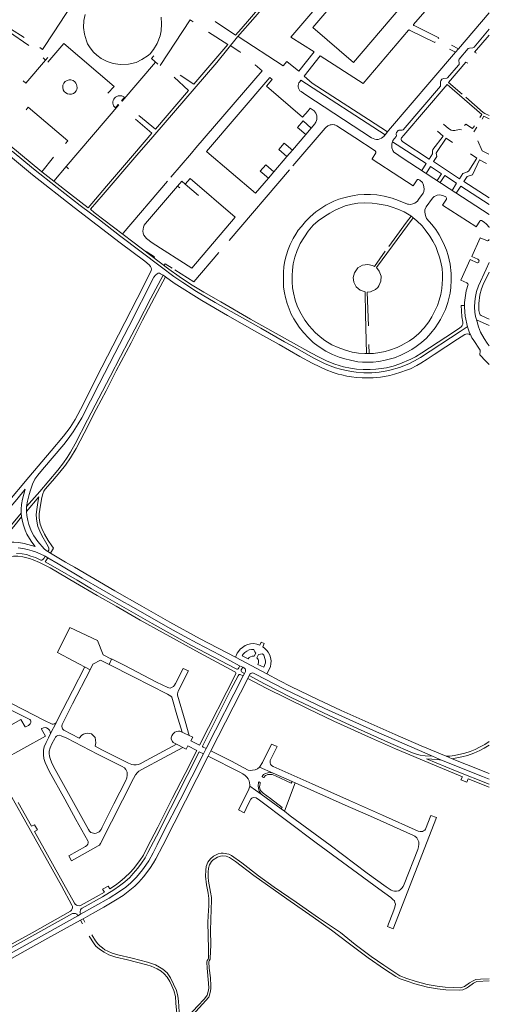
# Model space of a CAD drawing. Extents: x 145000 to 155000, y 457500 to 470000.
# Tile 490 of 548: x 154736 to 155000, y 465776 to 466330. Entities that reach past the tile are written whole.
import ezdxf

# ---------------------------------------------------------------- set-up
doc = ezdxf.new("R2010")
doc.units = 0
doc.header["$LTSCALE"] = 0.2
doc.header["$MEASUREMENT"] = 0
doc.layers.add('kant verharding', color=252, linetype='Continuous', lineweight=0)

msp = doc.modelspace()

# ---------------------------------------------------------------- linework, layer by layer
at = {"layer": 'kant verharding', "lineweight": 0}
for p, q in [((155000, 466377.29), (154957.45, 466327.4)), ((154755.41, 466323.28), (154767.92, 466342.45)), ((154815.07, 466304.27), (154831.86, 466329.85)), ((154831.86, 466329.85), (154833.45, 466328.81)), ((154748.86, 466313.26), (154755.41, 466323.28)), ((154954.68, 466324.15), (154954.56, 466324.04)), ((154954.83, 466324.21), (154954.68, 466324.15)), ((154954.97, 466324.23), (154954.83, 466324.21)), ((154955.11, 466324.21), (154954.97, 466324.23)), ((154957.41, 466327.18), (154957.46, 466326.98)), ((154957.46, 466326.98), (154957.55, 466326.83)), ((154957.55, 466326.83), (154957.69, 466326.73)), ((154748.86, 466313.26), (154747.27, 466314.29)), ((154977.64, 466313.49), (154981.09, 466311.78)), ((154982.7, 466313.66), (154978.72, 466315.64)), ((154750.53, 466307.32), (154739.45, 466294.33)), ((154749.28, 466308.59), (154750.53, 466307.32)), ((154750.53, 466307.32), (154751.82, 466308.66)), ((154793.57, 466284.19), (154812.39, 466306.19)), ((154739.45, 466294.33), (154738.02, 466295.54)), ((154894.09, 466295.94), (154893.41, 466295.12)), ((154941.4, 466265.24), (154894.09, 466295.94)), ((154972.64, 466292.71), (154972.59, 466295.34)), ((154789.13, 466292.48), (154785.63, 466288.63)), ((154793.25, 466284.46), (154794.88, 466286.36)), ((154793.57, 466284.19), (154793.25, 466284.46)), ((154740.86, 466280.81), (154739.63, 466279.36)), ((154740.86, 466280.81), (154763.04, 466261.88)), ((154762.07, 466247.36), (154791.75, 466282.06)), ((154789.8, 466280.43), (154791.43, 466282.33)), ((154791.75, 466282.06), (154791.43, 466282.33)), ((154895.38, 466273.03), (154892.28, 466269.43)), ((154899.89, 466269), (154895.38, 466273.03)), ((154889.56, 466247.72), (154907.76, 466268.97)), ((154892.28, 466269.43), (154896.88, 466265.48)), ((154899.89, 466269), (154896.88, 466265.48)), ((154901.9, 466271.39), (154899.89, 466269)), ((154914.37, 466270.39), (154924.34, 466263.82)), ((154974.14, 466264.45), (154970.82, 466267.26)), ((154974.24, 466271.26), (154977.01, 466268.9)), ((154986.89, 466271.34), (154986.1, 466270.43)), ((154991.37, 466266.99), (154992.94, 466269.49)), ((154763.04, 466261.88), (154761.81, 466260.43)), ((154896.88, 466265.48), (154889.36, 466256.67)), ((154924.34, 466263.82), (154935.8, 466256.28)), ((154975.71, 466263.35), (154979.38, 466261.01)), ((154884.77, 466260.59), (154881.68, 466257.02)), ((154881.68, 466257.02), (154886.23, 466253)), ((154889.36, 466256.67), (154884.77, 466260.59)), ((154889.36, 466256.67), (154886.23, 466253)), ((154886.23, 466253), (154878.97, 466244.5)), ((154989.35, 466254.57), (154993.06, 466252.17)), ((154998.4, 466249.16), (154994.46, 466251.22)), ((154762.07, 466247.36), (154763.53, 466246.2)), ((154853.84, 466205.84), (154887.66, 466245.5)), ((154874.34, 466248.42), (154871.28, 466244.84)), ((154871.28, 466244.84), (154875.87, 466240.88)), ((154878.97, 466244.5), (154874.34, 466248.42)), ((154748.48, 466244.43), (154755.3, 466239.15)), ((154878.97, 466244.5), (154875.87, 466240.88)), ((154824.79, 466236.43), (154826.06, 466235.39)), ((154836.53, 466231.13), (154829.07, 466237.51)), ((154943.45, 466202.41), (154946.52, 466206.62)), ((154817.98, 466185.29), (154816.67, 466186.31)), ((154937.26, 466179.4), (154937.97, 466180.23)), ((154849.06, 466171.22), (154839.46, 466176.73)), ((155000, 466158.03), (154992.81, 466161.18)), ((154932.37, 466147.22), (154932.46, 466142.14)), ((154736.86, 466052.41), (154737.12, 466050.31)), ((154739.9, 466056.11), (154739.81, 466053.33)), ((154751.88, 466030.75), (154753.31, 466029.93)), ((154750.38, 466028.25), (154751.77, 466027.33)), ((154874.91, 465961.95), (154857.26, 465971.31)), ((154765.8, 465945.11), (154775.65, 465964.33)), ((154861.37, 465965.74), (154859.64, 465966.5)), ((154861.68, 465960.8), (154862.38, 465962.23)), ((154864.98, 465960.99), (154864.18, 465959.42)), ((154839.4, 465916.97), (154840.86, 465919.97)), ((154841.93, 465915.62), (154843.54, 465918.73)), ((154968.02, 465915.65), (154973.11, 465913.53)), ((154975.79, 465915.6), (154979.04, 465914.27)), ((154878.51, 465906.2), (154889.18, 465901.5)), ((154882.95, 465885.97), (154871.8, 465894.25)), ((154768.77, 465825.9), (154770.3, 465826.78)), ((154770.18, 465823.39), (154771.63, 465824.24))]:
    msp.add_line(p, q, dxfattribs=at)
at = {"layer": 'kant verharding', "lineweight": 0, "flags": 128}
for points in [[(154941.99, 466418.04), (154929.62, 466403.39), (154903.58, 466373.13), (154868.33, 466331.69), (154858.52, 466320.32), (154846.78, 466306), (154810.8, 466264.21), (154801.96, 466253.86)], [(154858.83, 466320.58), (154884.15, 466304.02), (154886.28, 466306.53), (154892.9, 466301.05), (154901.49, 466311.85), (154888.42, 466320.21), (154932.1, 466371.45), (154954.61, 466352.3)], [(154955.21, 466343), (154932.25, 466362.59), (154900.72, 466325.66), (154923.64, 466306.01), (154955.21, 466343)], [(154845.93, 466329.04), (154857.38, 466321.34), (154860.58, 466324.85), (154876.89, 466343.97), (154861.91, 466353.34)], [(155000, 466333.95), (154982.7, 466313.66), (154981.09, 466311.78), (154967.67, 466296.12), (154943.42, 466267.61)], [(154815.54, 466331.37), (154815.82, 466327.68), (154815.54, 466323.84), (154815.03, 466320.85), (154813.25, 466316.6), (154811.19, 466313.26), (154809.93, 466311.52), (154809.54, 466311.08), (154808.23, 466309.92), (154804.73, 466307.62), (154801.52, 466306.02), (154797.23, 466305), (154792.42, 466304.9), (154788.59, 466305.47), (154785.22, 466306.58), (154781.92, 466308.22), (154779.45, 466310.07), (154777.58, 466311.84), (154775.67, 466314.24), (154774.22, 466316.39), (154773.6, 466318.05), (154772.46, 466321.97), (154771.9, 466325.59), (154772.09, 466329.64), (154772.79, 466332.92)], [(154738.56, 466319.99), (154730.92, 466324.89), (154729.79, 466323.43), (154741.25, 466315.44)], [(154826.21, 466298.82), (154833.99, 466293.72), (154853.04, 466316.04), (154842.15, 466323.09)], [(154954.56, 466324.04), (154929.13, 466294.2), (154904.97, 466309.61), (154895.98, 466298.33), (154900.5, 466294.4), (154932.01, 466273.95), (154942.84, 466266.92)], [(154969.65, 466317.52), (154969.33, 466317.12), (154955.11, 466324.21)], [(154957.69, 466326.73), (154971.62, 466319.78), (154971.27, 466319.35)], [(155000, 466324.6), (154991.51, 466314.59), (154991.19, 466314.32), (154990.77, 466314.17), (154988.8, 466314.04), (154988.2, 466313.82), (154983.03, 466307.88), (154982.9, 466307.53), (154983.08, 466305.1), (154983.01, 466304.81), (154982.76, 466304.44), (154976.58, 466297.22)], [(154751.76, 466306.11), (154760.85, 466316.59), (154789.13, 466292.48)], [(155000, 466321.25), (154991.69, 466311.66), (154992.77, 466311.23)], [(154854.33, 466315.45), (154859.84, 466311.9), (154860.06, 466311.72), (154859.99, 466311.64)], [(154811.5, 466309.74), (154810.17, 466308.21), (154813.62, 466305.06)], [(154984.67, 466288.19), (154976.98, 466294.65), (154986.85, 466306.2), (154988.01, 466305.61)], [(154821.05, 466241.37), (154832.6, 466254.89), (154835.12, 466257.84), (154872.27, 466301.31), (154868.46, 466304.6), (154868.36, 466304.49)], [(154764.82, 466296.17), (154763.92, 466296.13), (154762.8, 466295.83), (154761.68, 466295.21), (154760.76, 466294.23), (154760.35, 466293.1), (154760.2, 466291.92), (154760.42, 466290.65), (154761.02, 466289.69), (154761.91, 466288.81), (154762.9, 466288.26), (154764.1, 466288.05), (154765.23, 466288.13), (154766.23, 466288.49), (154767.03, 466289.11), (154767.78, 466289.92), (154768.15, 466290.72), (154768.26, 466291.71), (154768.18, 466292.72), (154767.92, 466293.55), (154767.55, 466294.39), (154767.01, 466295), (154766.06, 466295.74), (154764.82, 466296.17)], [(154803.09, 466276.19), (154812.39, 466268.36), (154830.96, 466290.22), (154822.79, 466297.69)], [(154875.87, 466240.88), (154868.57, 466232.36), (154841.15, 466255.72), (154841.05, 466255.8), (154876.68, 466297.54), (154878.01, 466296.41), (154877.76, 466296.11), (154874.73, 466292.59), (154895.06, 466275.2), (154898.1, 466278.74), (154899.37, 466280.22), (154901.09, 466279.04)], [(154976.58, 466297.22), (154976.09, 466297.09), (154974.21, 466296.93), (154973.83, 466296.84), (154973.41, 466296.61), (154972.68, 466295.7), (154972.59, 466295.34)], [(154894.17, 466289.57), (154896.88, 466287.74), (154933.82, 466263.58)], [(154972.64, 466292.71), (154951.66, 466267.99), (154951.11, 466267.83), (154949.17, 466267.83), (154948.76, 466267.63), (154947.86, 466266.54), (154947.6, 466265.84), (154947.61, 466265.47), (154947.78, 466264.92), (154947.79, 466264.67), (154947.67, 466264.36), (154945.83, 466262.08), (154945.51, 466261.34)], [(154994.65, 466274.93), (154995.87, 466276.67), (154976.26, 466293.59), (154951.89, 466265.09), (154950.61, 466263.54), (154950.45, 466263.07), (154950.49, 466262.55), (154950.7, 466262.04), (154950.95, 466261.63), (154951.33, 466261.31), (154966.18, 466251.61), (154968.13, 466254.48), (154968.01, 466256.14), (154968.28, 466257.02), (154974.14, 466264.45)], [(155000, 466276.03), (154997.53, 466277.21), (154996.62, 466277.81), (154986.75, 466286.4)], [(154800.61, 466254.72), (154810.27, 466266.11), (154801.1, 466273.98)], [(154995.95, 466274.03), (154997, 466275.76), (155000, 466274.32)], [(154717.8, 466269.82), (154748.48, 466244.43), (154755.12, 466252.59)], [(154940.85, 466264.59), (154941.4, 466265.24), (154942.84, 466266.92), (154943.42, 466267.61)], [(154977.01, 466268.9), (154978.57, 466267.96), (154979.56, 466267.72), (154980.69, 466267.64), (154983.14, 466268.19), (154984.43, 466267.99)], [(154991.62, 466270.39), (154990.52, 466268.76), (154986.89, 466271.34)], [(155000, 466220.47), (154977.39, 466235.08), (154951.09, 466252.25), (154947.21, 466254.84), (154946.43, 466255.51), (154945.78, 466256.48), (154945.3, 466257.86), (154945.22, 466259.18), (154945.29, 466260.27), (154945.51, 466261.34)], [(154945.51, 466261.34), (154964.53, 466249.06), (154962.05, 466245.11)], [(154993.06, 466252.17), (154988.58, 466245.08), (154987.81, 466244.51), (154985.09, 466243.4), (154983.29, 466240.55), (154968.57, 466250.21), (154970.42, 466253.04), (154970.22, 466254.93), (154970.66, 466255.96), (154975.71, 466263.35)], [(154993.62, 466261.92), (154996.08, 466256.21), (154999.83, 466254.36)], [(154731.8, 466256.03), (154743.81, 466246.11), (154757.07, 466235.54), (154770.01, 466225.56), (154780.86, 466217.4), (154792.2, 466208.65), (154815.65, 466190.77), (154822.62, 466185.63), (154827.66, 466182.2), (154835.46, 466177.16), (154845.83, 466170.98), (154871.54, 466156.52), (154884.97, 466148.86), (154890.85, 466145.59), (154901.03, 466139.8), (154907.43, 466136.6), (154910.49, 466135.25), (154913.59, 466134.16), (154916.33, 466133.38), (154918.85, 466132.77), (154922.47, 466132.07), (154925.14, 466131.73), (154929.43, 466131.38), (154933.91, 466131.41), (154938.17, 466131.8), (154941.53, 466132.29), (154944.03, 466132.79), (154949.54, 466134.36)], [(154949.63, 466241.47), (154934.17, 466251.61), (154934.07, 466251.76), (154936.25, 466255.04), (154936.28, 466255.31), (154936.17, 466255.66), (154935.8, 466256.28)], [(154713.98, 466040.51), (154728.63, 466057.71), (154741.21, 466072.62), (154753.81, 466087.38), (154760.69, 466095.63), (154764.33, 466100.67), (154767.15, 466105.13), (154770.17, 466110.71), (154782.26, 466134.57), (154791.64, 466152.67), (154805.64, 466180.2), (154809.99, 466188.88), (154810.19, 466189.66), (154810.02, 466190.35), (154809.57, 466191.21), (154808.85, 466192.14), (154806.33, 466194.1), (154792.45, 466204.55), (154766.72, 466224.32), (154743.31, 466242.74), (154730.8, 466253.04)], [(154800.61, 466254.72), (154784.84, 466236.35), (154774.56, 466224.27), (154764.65, 466231.84), (154755.3, 466239.15), (154762.07, 466247.36)], [(154777.93, 466221.54), (154775.89, 466223.37), (154782.93, 466231.68), (154801.96, 466253.86)], [(154994.46, 466251.22), (154990.47, 466242.68), (154987.48, 466241.87), (154985.64, 466238.95), (155000, 466229.82)], [(154970.63, 466239.51), (154973.18, 466243.38), (154966.89, 466247.49), (154964.44, 466243.56)], [(154793.96, 466209.6), (154794.24, 466209.93), (154819.16, 466239.15)], [(154807.31, 466206.99), (154810.46, 466204.56), (154832.72, 466190.3), (154857.18, 466219.02), (154831.77, 466240.7), (154829.07, 466237.51)], [(154829.07, 466237.51), (154827.12, 466239.18), (154824.79, 466236.43)], [(154962.38, 466238.35), (154961.04, 466239.73), (154960.3, 466240.13), (154959.93, 466240.14), (154959.72, 466240.08), (154959.46, 466239.9), (154957.3, 466236.5), (154957.16, 466236.55), (154949.63, 466241.47)], [(154972.36, 466238.38), (154975.06, 466242.32), (154981.66, 466238), (154979.07, 466233.99)], [(154824.79, 466236.43), (154824.69, 466236.31), (154806.74, 466215.35)], [(154894.4, 466213.67), (154896.64, 466216.41), (154899.22, 466219.07), (154902.54, 466221.86), (154905.27, 466223.85), (154908.08, 466225.64), (154912.7, 466227.92), (154915.44, 466229.04), (154918.15, 466229.84), (154921.22, 466230.58), (154923.99, 466231.14), (154926.18, 466231.42), (154929.68, 466231.72), (154933.15, 466231.75), (154936.86, 466231.46), (154940.98, 466230.73), (154945.39, 466229.66), (154949.03, 466228.31), (154953.94, 466226.25), (154954.5, 466226.17), (154955.66, 466226.11), (154957.1, 466226.4), (154958.11, 466226.81), (154959.56, 466227.84), (154960.29, 466228.78), (154962.81, 466232.35), (154963.17, 466233.35), (154963.39, 466234.65), (154963.29, 466236.04), (154963.01, 466236.97), (154962.38, 466238.35)], [(154981.38, 466232.5), (154983.97, 466236.45), (155000, 466225.97)], [(154992.43, 466213.59), (154973.77, 466225.74), (154975.93, 466229.03), (154975.98, 466229.66), (154975.82, 466229.95), (154975.48, 466230.35), (154974.32, 466230.96), (154973.64, 466231.19), (154972.21, 466231.4), (154970.77, 466231.26), (154969.9, 466230.96), (154968.98, 466230.47), (154968.08, 466229.63), (154964.59, 466224.74), (154963.82, 466223.01), (154963.71, 466221.65), (154964.06, 466219.88), (154964.73, 466218.24), (154967.77, 466214.75), (154969.9, 466211.91), (154971.88, 466208.92), (154974.3, 466204.3), (154975.93, 466200.41), (154976.95, 466197.28), (154978.09, 466192.53), (154978.61, 466187.23), (154978.65, 466183.56)], [(154922.83, 466226.16), (154919.05, 466225.27), (154916.36, 466224.21), (154913.43, 466222.94), (154910.33, 466221.21), (154907.34, 466219.24), (154903.75, 466216.78), (154901.05, 466214.42), (154898.12, 466211.09), (154893.77, 466204.06), (154892.07, 466200.24), (154890.76, 466196.45), (154889.77, 466192.58), (154889.35, 466189.15), (154889.14, 466186.11), (154889.11, 466182.56), (154889.44, 466179.14), (154889.86, 466176.32), (154890.88, 466172.24), (154891.99, 466168.96), (154893.46, 466165.77), (154896.3, 466161.04), (154898.79, 466157.74), (154902.16, 466154.11), (154905.02, 466151.55), (154907.48, 466149.61), (154911.5, 466147.15), (154915.02, 466145.53), (154918.6, 466144.28), (154922.96, 466142.92), (154926.49, 466142.36)], [(154955.9, 466219.67), (154952.11, 466222), (154948.57, 466223.48), (154945.37, 466224.63), (154942.6, 466225.41), (154937.05, 466226.48), (154934.25, 466226.88), (154929.89, 466227.06), (154926.1, 466226.83), (154922.83, 466226.16)], [(154839.46, 466176.73), (154832.1, 466181.26), (154825.61, 466185.52), (154819.91, 466189.74), (154799.69, 466204.97), (154777.93, 466221.54)], [(154932.46, 466142.14), (154934.88, 466142.28), (154938.38, 466142.78), (154941.41, 466143.35), (154943.98, 466144.06), (154948.17, 466145.55), (154950.54, 466146.74), (154955.14, 466149.3), (154957.59, 466151.1), (154960.37, 466153.46), (154963.47, 466156.71), (154966.07, 466160.13), (154967.76, 466162.77), (154969.45, 466166.19), (154970.82, 466169.18), (154971.82, 466172.3), (154972.7, 466175.49), (154973.36, 466178.73), (154973.58, 466181.36), (154973.72, 466184.07), (154973.63, 466187.14), (154973.42, 466190.1), (154972.79, 466193.6), (154972.06, 466196.5), (154970.96, 466199.63), (154969.93, 466202.4), (154968.34, 466205.36), (154966.59, 466208.33), (154964.01, 466211.8), (154962.26, 466214.07), (154959.21, 466216.95), (154955.9, 466219.67)], [(154957.23, 466218.58), (154936.67, 466190.57), (154938.18, 466188.62), (154939.15, 466185.82), (154939.01, 466182.9), (154937.97, 466180.23)], [(154946.52, 466206.62), (154953.52, 466216.06), (154956.01, 466219.58)], [(155000, 466213.02), (154999.85, 466213.33), (154998.5, 466215.04), (154997.19, 466216.07), (154995.67, 466217.06), (154995.35, 466217.14), (154994.95, 466217.03), (154994.66, 466216.72), (154992.56, 466213.55), (154992.43, 466213.59)], [(154884.23, 466183.12), (154884.33, 466187.74), (154884.5, 466191.09), (154885.11, 466194.27), (154885.8, 466197.1), (154886.98, 466200.75), (154888.15, 466203.46), (154889.79, 466206.88), (154891.2, 466209.45), (154892.63, 466211.53), (154894.4, 466213.67)], [(154987.71, 466157.25), (154986.42, 466163.18), (154986.03, 466168.31), (154986.09, 466170.97), (154986.35, 466173.49), (154987.06, 466177.46), (154988.04, 466180.97), (154987.94, 466181.4), (154987.79, 466181.64), (154987.36, 466181.94), (154983.98, 466183.52), (154989.3, 466195.05), (154993.1, 466193.29), (154993.42, 466193.3), (154993.77, 466193.39), (154994.05, 466193.63), (154994.21, 466194.09), (154994.22, 466194.48), (154994.01, 466194.93), (154993.55, 466195.26), (154990.23, 466196.84), (154994.96, 466207.32), (154998.9, 466205.53), (154999.19, 466205.58), (154999.57, 466205.77), (154999.95, 466206.3), (155000, 466206.45)], [(154811.51, 466196.21), (154811.76, 466196.59), (154807.1, 466199.55)], [(154823.2, 466189.28), (154833.9, 466182.5), (154847.94, 466198.96)], [(154930.92, 466142.16), (154930.39, 466164.12), (154930.28, 466176.92), (154927.51, 466177.77), (154925.23, 466179.77), (154923.95, 466182.34), (154923.57, 466185.07), (154924.24, 466187.67), (154926.14, 466190.39), (154928.71, 466191.88), (154931.75, 466192.33), (154934.4, 466191.8), (154935.53, 466191.24), (154941.53, 466199.76)], [(154821.7, 466190.27), (154817.87, 466192.69), (154817.33, 466191.83)], [(155000, 466193.44), (154998.21, 466189.69), (154993.9, 466180.31), (154992.84, 466177.11), (154992.18, 466174.25), (154991.79, 466171.43), (154991.69, 466168.29), (154991.91, 466165.47), (154992.34, 466163.07), (154993.11, 466159.98), (154993.93, 466157.23), (154995.11, 466154.22), (154997.08, 466150.72), (154998.86, 466147.95), (155000, 466146.58)], [(154739.9, 466056.11), (154740.34, 466059.17), (154741.34, 466062.94), (154742.06, 466065.41), (154743.23, 466068.69), (154744.56, 466071.47), (154746.18, 466073.73), (154748.77, 466076.96), (154760.76, 466091.06), (154763.28, 466094.23), (154766.02, 466098.12), (154768.96, 466102.73), (154770.89, 466106.03), (154780.74, 466125.24), (154789.57, 466142.2), (154797.29, 466157.46), (154811.51, 466185.18), (154812.34, 466186.26), (154813.27, 466187.12), (154813.93, 466187.36), (154814.66, 466187.33), (154815.25, 466187.13), (154816.67, 466186.31), (154809.78, 466173.39), (154802.36, 466159.03), (154797.37, 466149.53)], [(154959.2, 466135.42), (154955.67, 466133.69), (154953.51, 466132.84), (154950.2, 466131.64), (154946.7, 466130.53), (154944.04, 466129.85), (154941.11, 466129.28), (154938.83, 466128.92), (154934.67, 466128.55), (154932.26, 466128.46), (154928.62, 466128.51), (154925.4, 466128.78), (154922.5, 466129.15), (154919.9, 466129.56), (154917.03, 466130.17), (154915.02, 466130.67), (154912.21, 466131.54), (154908.3, 466132.99), (154904.72, 466134.64), (154900.35, 466136.85), (154893.44, 466140.59), (154881.84, 466147.24), (154869.42, 466154.22), (154852.84, 466163.65), (154838.36, 466172.05), (154822.78, 466181.78), (154817.98, 466185.29), (154811.86, 466173.79), (154805.14, 466160.94), (154798.64, 466148.32), (154790.27, 466132.4)], [(155000, 466161.55), (154995.43, 466163.63), (154994.89, 466164.02), (154994.56, 466164.85), (154994.2, 466166.5), (154994.05, 466168.45), (154994.03, 466170.32), (154994.74, 466175.18), (154995.6, 466178.54), (154996.63, 466181.05), (155000, 466187.95)], [(154967.16, 466153.67), (154964.66, 466150.93), (154961.8, 466148.4), (154958.85, 466146.17), (154956.46, 466144.51), (154953.29, 466142.75), (154950.29, 466141.32), (154946.64, 466139.86), (154941.49, 466138.45), (154937.89, 466137.77), (154934.69, 466137.41), (154931.73, 466137.38), (154928.78, 466137.41), (154926.15, 466137.63), (154921.95, 466138.44), (154918.8, 466139.18), (154915.54, 466140.22), (154911.79, 466141.74), (154908.12, 466143.54), (154903.89, 466146.27), (154901.05, 466148.49), (154898.31, 466150.96), (154895.55, 466154.03), (154893.11, 466157.11), (154890.14, 466161.65), (154888.65, 466164.44), (154887.42, 466167.33), (154886.37, 466170.36), (154885.43, 466173.79), (154884.85, 466176.35), (154884.33, 466179.52), (154884.23, 466183.12)], [(154937.26, 466179.4), (154935.97, 466178.18), (154933.18, 466176.99), (154931.41, 466176.82), (154932.05, 466157.72)], [(154978.65, 466183.56), (154978.38, 466179.37), (154977.96, 466176.12), (154976.68, 466170.86), (154975.3, 466166.98), (154973.91, 466164.05), (154972.52, 466161.28), (154971.35, 466159.34), (154969.6, 466156.63), (154967.16, 466153.67)], [(154986.05, 466169.31), (154984.25, 466169.24), (154984.32, 466166.32), (154984.64, 466162.87), (154985.14, 466159.83), (154985.12, 466158.81), (154984.84, 466157.99), (154984.43, 466157.35), (154983.19, 466156.43), (154975.53, 466151.49), (154962.04, 466142.62), (154958.54, 466140.38), (154955.91, 466138.95), (154949.65, 466136.33), (154945.97, 466135.15), (154942.15, 466134.21), (154939.29, 466133.72), (154936.13, 466133.36), (154932.98, 466133.14), (154929.1, 466133.23), (154925.37, 466133.48), (154921.98, 466133.97), (154917.97, 466134.73), (154913.13, 466136.14), (154908.82, 466137.9), (154904.38, 466140.13), (154899.7, 466142.58), (154888.3, 466148.94), (154865.8, 466161.63), (154849.06, 466171.22)], [(154949.54, 466134.36), (154954.76, 466136.49), (154958.02, 466138.05), (154961.25, 466139.95), (154983.59, 466154.53), (154987.55, 466157.2), (154987.71, 466157.25)], [(154989.77, 466152.04), (154988.72, 466154.43), (154987.71, 466157.25)], [(154989.15, 466152.8), (154988.6, 466153.04), (154987.78, 466153.21), (154986.83, 466153.11), (154986.24, 466152.92), (154982.13, 466150.23), (154968.98, 466141.66), (154965.14, 466139), (154961.49, 466136.72), (154959.2, 466135.42)], [(155000, 466136.1), (154998.02, 466137.83), (154994.62, 466141.51), (154994.95, 466143.76), (154994.87, 466144.04), (154990.85, 466150.04), (154990.23, 466151.12), (154989.77, 466152.04)], [(154797.37, 466149.53), (154792.73, 466140.5), (154786.84, 466129.33), (154774.21, 466104.91), (154767.19, 466091.38), (154764.67, 466086.78), (154762.73, 466083.64), (154760.74, 466080.74)], [(154926.49, 466142.36), (154930.13, 466142.17), (154932.46, 466142.14)], [(154790.27, 466132.4), (154784.67, 466121.26), (154779.05, 466110.76), (154772.26, 466097.45), (154767.76, 466088.79), (154764.64, 466083.52), (154761.7, 466079.45), (154758.55, 466075.48), (154754.39, 466070.58)], [(154760.74, 466080.74), (154757.38, 466076.66), (154747.27, 466064.68), (154739.9, 466056.11)], [(154754.39, 466070.58), (154750.42, 466065.93), (154749.67, 466064.82), (154749.11, 466063.31), (154748.48, 466061.18), (154747.64, 466056.92), (154747.01, 466051.96), (154746.99, 466049.96), (154747.19, 466048.27), (154747.58, 466046.29), (154748.53, 466043.71), (154749.97, 466040.59), (154752.03, 466037.09), (154754.03, 466034.03), (154755.01, 466032.63), (154753.31, 466029.93), (154761.76, 466024.76), (154766.79, 466022), (154789.57, 466008.63), (154804.73, 466000)], [(154736.86, 466052.41), (154736.86, 466054.72), (154737.07, 466057.31), (154737.61, 466060.27), (154739.14, 466065.83), (154734.48, 466060.14), (154726.65, 466051.08), (154713.48, 466035.55), (154709.89, 466031.25), (154711.18, 466031.88), (154714.95, 466033.39), (154717.86, 466034.29), (154722.49, 466035.39), (154729.51, 466043.65), (154736.86, 466052.41)], [(154739.81, 466053.33), (154740.06, 466051.07), (154740.53, 466048.36), (154741.14, 466046.1), (154742.5, 466042.53), (154744.02, 466039.66), (154746.19, 466036.46), (154749.72, 466032.3), (154750.84, 466031.36), (154751.88, 466030.75), (154752.34, 466031.6), (154752.48, 466032.25), (154752.44, 466032.94), (154751.37, 466034.93), (154748.53, 466039.75), (154747.36, 466042.27), (154746.3, 466044.85), (154745.76, 466046.79), (154745.48, 466049.13), (154745.35, 466051.57), (154745.61, 466054.46), (154746.23, 466058.44), (154746.85, 466061.65), (154739.81, 466053.33)], [(154724.97, 466035.81), (154727.41, 466036.09), (154729.98, 466036.17), (154732.8, 466036.13), (154735.53, 466035.89), (154738.59, 466035.37), (154744.67, 466033.68), (154742.81, 466036), (154741.49, 466038.21), (154740.13, 466040.63), (154739.11, 466042.8), (154738, 466046.27), (154737.39, 466048.61), (154737.12, 466050.31), (154732.71, 466044.99), (154724.97, 466035.81)], [(154734.31, 466029.75), (154737.42, 466029.56), (154739.88, 466029.11), (154742.38, 466028.3), (154744.84, 466027.4), (154747.93, 466025.99), (154748.46, 466026), (154749.02, 466026.31), (154749.62, 466026.99), (154750.38, 466028.25), (154747.59, 466029.59), (154744.97, 466030.61), (154743.02, 466031.27), (154740.46, 466031.99), (154737.76, 466032.51), (154735.15, 466032.9)], [(154747.21, 466024.61), (154743.52, 466026.11), (154741.57, 466026.83), (154739.37, 466027.54), (154737.84, 466027.83), (154734.96, 466028.14), (154732.64, 466028.16), (154730.74, 466028.08), (154729.09, 466027.93), (154726.72, 466027.56)], [(154790.27, 466000), (154779.54, 466006.12), (154767.49, 466013.24), (154753.25, 466021.58), (154749.87, 466023.34), (154747.21, 466024.61)], [(154793.51, 466000), (154776.48, 466009.79), (154768.37, 466014.64), (154757.31, 466021.09), (154750.3, 466024.93), (154751.77, 466027.33), (154757.58, 466023.98), (154771.21, 466015.91), (154793.23, 466003.11), (154798.69, 466000)], [(154823.36, 465922.79), (154822.37, 465923.43), (154821.86, 465923.96), (154821.22, 465925.23), (154821.19, 465926.09), (154821.47, 465927.15), (154822.11, 465928.16), (154823.16, 465929.24), (154824.2, 465929.58), (154825.23, 465929.83), (154826.14, 465929.72), (154833.29, 465926.4), (154832.21, 465924.39), (154837.1, 465921.96), (154857.48, 465961.95), (154857.52, 465962.24), (154857.45, 465962.51), (154857.29, 465962.88), (154856.95, 465963.22), (154837.04, 465973.82), (154816.67, 465985.02), (154803.81, 465992.28), (154790.27, 466000)], [(154859.64, 465966.5), (154859.58, 465966.15), (154859.23, 465965.32), (154858.86, 465964.83), (154858.55, 465964.72), (154858, 465964.62), (154857.28, 465964.92), (154832.65, 465978), (154810.42, 465990.41), (154793.51, 466000)], [(154798.69, 466000), (154821.96, 465986.84), (154835.88, 465979.24), (154848.66, 465972.43), (154859.64, 465966.5)], [(154804.73, 466000), (154820.5, 465991.09), (154837.48, 465981.73), (154857.26, 465971.31)], [(154775.65, 465964.33), (154757.24, 465974.06), (154764.29, 465988.07), (154779.77, 465980.84), (154782.89, 465972.75), (154787.68, 465970.34), (154786.29, 465967.22), (154781.44, 465969.69), (154777.23, 465967.5), (154775.65, 465964.33)], [(154857.26, 465971.31), (154858.35, 465973.61), (154858.98, 465974.62), (154860.05, 465975.84), (154861.31, 465976.92), (154862.75, 465977.87), (154864.21, 465978.53), (154865.76, 465978.9), (154867.56, 465978.99), (154869.29, 465978.7), (154870.98, 465978.11), (154871.84, 465979.86), (154873.39, 465979.1), (154872.64, 465977.29), (154873.9, 465976.33), (154874.94, 465975.21), (154875.7, 465974.21), (154876.55, 465972.57), (154877.03, 465971.15), (154877.31, 465969.25), (154877.27, 465967.71), (154876.95, 465966.2), (154876.38, 465964.81), (154874.91, 465961.95), (154881.9, 465958.21), (154888.38, 465954.95), (154903.71, 465947.54), (154916.68, 465941.43), (154947, 465927.79)], [(154864.46, 465970.36), (154865.1, 465971.19), (154865.83, 465971.65), (154866.79, 465971.96), (154867.81, 465971.98), (154868.72, 465973.68), (154868.24, 465974.37), (154867.85, 465975.21), (154867.73, 465975.76), (154866.26, 465975.79), (154864.95, 465975.49), (154863.7, 465974.84), (154862.61, 465973.98), (154861.69, 465973.07), (154861.13, 465972.09), (154864.46, 465970.36)], [(154869.3, 465971.07), (154870.25, 465972.95), (154872.51, 465973.28), (154873.18, 465972.6), (154873.52, 465971.86), (154873.87, 465970.69), (154874.15, 465969.36), (154874.14, 465968.14), (154873.29, 465965.68), (154869.96, 465967.34), (154870.23, 465968.22), (154870.33, 465968.96), (154870.21, 465969.52), (154870.03, 465970), (154869.67, 465970.63), (154869.3, 465971.07)], [(154831.33, 465927.31), (154829.01, 465935.35), (154824.83, 465950.08), (154824.73, 465950.77), (154824.9, 465951.49), (154825.19, 465952.25), (154830.85, 465963.67), (154827.94, 465965.1), (154823.64, 465956.65), (154823.1, 465955.71), (154822.44, 465954.88), (154821.43, 465954.27), (154820.69, 465954.04), (154819.91, 465954.11), (154819.21, 465954.36), (154812.96, 465957.4), (154794.73, 465966.81), (154787.65, 465970.36)], [(154772.65, 465965.91), (154765.66, 465952.42), (154757.56, 465936.56), (154756.53, 465934.37)], [(154786.29, 465967.22), (154800, 465960.35), (154819.03, 465950.61), (154820.94, 465949.47), (154821.46, 465948.84), (154822, 465947.54), (154824.44, 465938.92), (154827.29, 465929.18)], [(154861.37, 465965.74), (154860.56, 465964.29), (154860.44, 465963.91), (154860.46, 465963.53), (154860.65, 465963.23), (154862.38, 465962.23), (154862.95, 465963.39), (154863.01, 465963.79), (154862.94, 465964.29), (154862.8, 465964.77), (154862.43, 465965.13), (154862.06, 465965.41), (154861.37, 465965.74)], [(154968.02, 465915.65), (154963.93, 465915.96), (154961.23, 465916.32), (154959.68, 465916.63), (154956.76, 465917.66), (154944.58, 465922.9), (154925.83, 465931.21), (154910.05, 465938.48), (154888.57, 465948.7), (154873.6, 465956.39), (154864.98, 465960.99), (154865.44, 465961.78), (154865.9, 465962.15), (154866.4, 465962.42), (154866.85, 465962.53), (154867.53, 465962.39), (154868.64, 465961.89), (154884.92, 465953.36), (154907.53, 465942.52), (154934.92, 465930.05), (154968.02, 465915.65)], [(154750.02, 465935.82), (154719.54, 465951.29), (154713.76, 465954.28), (154708.68, 465956.76)], [(154861.68, 465960.8), (154859.87, 465961.63), (154859.48, 465961.62), (154859.12, 465961.36), (154858.82, 465960.87), (154854.8, 465953.14), (154838.72, 465921.36), (154838.8, 465921.06), (154839.19, 465920.81), (154840.86, 465919.97), (154861.68, 465960.8)], [(155000, 465898.21), (154988.14, 465902.85), (154987.36, 465901.02), (154984.07, 465902.35), (154984.92, 465904.11), (154969.2, 465910.58), (154947.36, 465919.87), (154933.74, 465925.8), (154912.53, 465935.47), (154898.13, 465942.27), (154874.67, 465953.97), (154864.18, 465959.42), (154843.54, 465918.73), (154855.04, 465912.89), (154864.53, 465907.86), (154865.51, 465907.71), (154866.92, 465907.75), (154868.39, 465908.06), (154869.64, 465908.58), (154870.85, 465909.46), (154878.51, 465906.2), (154876.99, 465906.49), (154875.6, 465906.39), (154874.19, 465906.02), (154873.04, 465905.32), (154872.34, 465904.34), (154872.38, 465904.09), (154872.63, 465903.87), (154873.07, 465903.63), (154873.28, 465903.66)], [(154695.51, 465774.89), (154696.93, 465777.7), (154698.46, 465780.5), (154700.48, 465783.96), (154702.98, 465787.43), (154706.36, 465791.61), (154709.86, 465795.32), (154712.28, 465797.54), (154715.27, 465800.05), (154718.55, 465802.36), (154722.14, 465804.69), (154727.72, 465807.88), (154742.99, 465816.34), (154764.51, 465828.46), (154765.09, 465829.06), (154765.65, 465830.33), (154765.66, 465831.08), (154765.42, 465831.89), (154759.44, 465842.69), (154712.4, 465926.76), (154706.36, 465937.43), (154702.91, 465943.66)], [(154731.61, 465941.38), (154741.73, 465936.25), (154742.1, 465935.91), (154742.33, 465935.35), (154742.37, 465934.65), (154741.96, 465933.97), (154740.9, 465933.01), (154739.28, 465932.14), (154739.05, 465932.21), (154736.72, 465936.29), (154719.11, 465926.42)], [(154824.19, 465922.37), (154807.05, 465913.24), (154803.8, 465911.47), (154802.65, 465911.01), (154801.53, 465910.84), (154800.12, 465910.83), (154799.11, 465911), (154797.22, 465911.82), (154782.21, 465919.31), (154778.46, 465921.33), (154778.76, 465923.11), (154778.72, 465924.67), (154778.39, 465926.12), (154777.78, 465926.99), (154776.98, 465927.72), (154776.32, 465928.18), (154775.28, 465928.49), (154774.15, 465928.59), (154773.1, 465928.51), (154771.93, 465928.12), (154771.01, 465927.53), (154769.52, 465925.91), (154760.75, 465930.39), (154760.18, 465930.99), (154759.89, 465931.65), (154759.74, 465932.59), (154759.88, 465933.47), (154765.8, 465945.11)], [(154752.77, 465930.4), (154753.23, 465929.62), (154753.23, 465929.15), (154753.39, 465928.44), (154756.53, 465934.37), (154755.61, 465933.89), (154754.92, 465933.74), (154754.32, 465933.78), (154753.89, 465933.91), (154750.02, 465935.82)], [(154726.24, 465913.44), (154750.5, 465926.89), (154748.33, 465930.96), (154748.36, 465931.11), (154748.55, 465931.3), (154749.37, 465931.65), (154750.32, 465931.82), (154751.11, 465931.58), (154751.98, 465931.03), (154752.77, 465930.4)], [(154753.39, 465928.44), (154752.14, 465925.97), (154750.95, 465923.43), (154749.85, 465920.95), (154749.41, 465919.03), (154749.35, 465916.53), (154749.69, 465914.3), (154750.34, 465912.12), (154752.65, 465907.18), (154761.33, 465891.52), (154767.53, 465880.06), (154774.3, 465868.12), (154774.49, 465867.62), (154774.57, 465866.92), (154774.32, 465866.17), (154773.79, 465865.45), (154773.02, 465864.93), (154763.56, 465859.68), (154765.15, 465856.81), (154780.16, 465865.26), (154780.85, 465865.71), (154781.5, 465866.55), (154800.01, 465903.14), (154801.1, 465905.17), (154802.16, 465906.56), (154802.92, 465907.19), (154804.6, 465908.22)], [(154753.13, 465914.41), (154752.75, 465915.73), (154752.51, 465917.13), (154752.65, 465918.45), (154753.11, 465920.39), (154754.03, 465922.66), (154755.73, 465925.58)], [(154755.73, 465925.58), (154756.2, 465926.42), (154756.68, 465926.92), (154757.48, 465927.27), (154758.37, 465927.46), (154759.4, 465927.17), (154762.48, 465925.79), (154779.79, 465916.87), (154793.69, 465909.9), (154794.96, 465909.06), (154795.75, 465908.11), (154796.42, 465906.74), (154796.52, 465905.07), (154796.23, 465903.43), (154795.61, 465901.95), (154788.97, 465888.8), (154782.45, 465875.73), (154781.74, 465874.44), (154780.77, 465873.16), (154780.03, 465872.69), (154779.07, 465872.3), (154778.34, 465872.22), (154777.43, 465872.33), (154776.8, 465872.49), (154776.1, 465872.79), (154775.28, 465873.43), (154774.68, 465874.38), (154755.1, 465909.81), (154753.91, 465912.28), (154753.13, 465914.41)], [(154947, 465927.79), (154961.76, 465921.46), (154975.79, 465915.6), (154977.77, 465915.75), (154980.45, 465916.12), (154986.17, 465917.45), (154989.25, 465918.41), (154992.08, 465919.53), (154994.54, 465920.72)], [(154994.54, 465920.72), (154997.54, 465922.32), (155000, 465923.86)], [(154839.4, 465916.97), (154836.99, 465918.15), (154830.24, 465904.75), (154820.77, 465886.23), (154812.9, 465870.72), (154808.14, 465861.43), (154806.58, 465858.52), (154804.59, 465855.53), (154802.48, 465852.65), (154799.9, 465849.6), (154797.92, 465847.49), (154795.1, 465844.98), (154792.18, 465842.71), (154788.97, 465840.46), (154782.51, 465836.6), (154771.06, 465830.21), (154770.56, 465829.76), (154770.2, 465829.16), (154769.99, 465828.17), (154770, 465827.51), (154770.3, 465826.78), (154786.35, 465835.77), (154792.22, 465839.52), (154795.72, 465842.02), (154798.53, 465844.49), (154801.6, 465847.58), (154805.09, 465851.79), (154806.99, 465854.39)], [(154804.6, 465908.22), (154817.25, 465915.02), (154827.81, 465920.54)], [(154807.74, 465864.36), (154813.61, 465875.78), (154821.81, 465891.93), (154829.05, 465906.03), (154835.54, 465918.86), (154830.48, 465921.47), (154829.61, 465919.64), (154823.36, 465922.79)], [(154900.49, 465900.15), (154878.46, 465909.95), (154877.62, 465910.49), (154877.02, 465911.24), (154876.81, 465912.03), (154876.89, 465913.22), (154877.74, 465915.22), (154880.7, 465921.1), (154877.61, 465922.4), (154872.52, 465912.2), (154870.85, 465909.46)], [(155000, 465921.97), (154997.19, 465920.26), (154994.61, 465918.96), (154991.22, 465917.38), (154987.72, 465916.13), (154984.48, 465915.27), (154981.75, 465914.69), (154979.04, 465914.27), (154987.12, 465910.96), (155000, 465905.85)], [(154841.93, 465915.62), (154816.44, 465865.45), (154812.56, 465857.89), (154811.19, 465855.59), (154809.19, 465852.41), (154805.59, 465847.79), (154803.03, 465844.86), (154800.74, 465842.58), (154798.93, 465840.97), (154794.16, 465837.35), (154789.96, 465834.61), (154783.33, 465830.76), (154776.92, 465827.15), (154771.63, 465824.24), (154772.71, 465822.38)], [(154806.99, 465854.39), (154808.57, 465856.86), (154811.14, 465861.37), (154813.33, 465865.87), (154817.12, 465873.43), (154826.26, 465891.14), (154839.4, 465916.97)], [(154865.38, 465899.64), (154865.23, 465900.74), (154864.96, 465901.86), (154864.48, 465902.91), (154863.76, 465903.91), (154862.86, 465904.88), (154861.43, 465905.77), (154859.82, 465906.68), (154841.93, 465915.62)], [(154973.11, 465913.53), (154970.77, 465913.77), (154964.68, 465914.2), (154981.07, 465907.52), (155000, 465900)], [(155000, 465902.74), (154996.21, 465904.21), (154973.11, 465913.53)], [(154874.71, 465905.03), (154875.52, 465905.43), (154877.89, 465905.32), (154879.82, 465904.71), (154888.69, 465900.58), (154889.18, 465901.5), (154890.79, 465900.7), (154884.89, 465884.79), (154882.95, 465885.97), (154883.5, 465886.87), (154877, 465891.82), (154872.86, 465894.8), (154871.94, 465895.8), (154871.45, 465896.47), (154870.99, 465897.53), (154870.85, 465898.48), (154870.95, 465899.43), (154871.21, 465900.19), (154871.21, 465900.68), (154871.13, 465900.95), (154870.66, 465901.18), (154870.31, 465900.87), (154870.04, 465899.05), (154870.21, 465897.63), (154870.67, 465896.05), (154871.8, 465894.25), (154865.35, 465898.86), (154865.38, 465899.64)], [(154873.28, 465903.66), (154874.23, 465904.78), (154874.71, 465905.03)], [(154865.35, 465898.86), (154864.82, 465897.05), (154861.33, 465889.78), (154859.09, 465885.45), (154862.24, 465883.79), (154864.42, 465888.72), (154865.88, 465891.5), (154866.48, 465892.1), (154866.9, 465892.33), (154867.61, 465892.53), (154869.04, 465892.22), (154870.84, 465890.94), (154902.69, 465866.98), (154937.82, 465841.05), (154944.61, 465836.1), (154945.85, 465835.05), (154946.63, 465834.22), (154946.99, 465833.38), (154947.27, 465832.44), (154946.85, 465830.66), (154946.35, 465829.03), (154942.78, 465819.87), (154945.94, 465818.53), (154970.28, 465881.1), (154967.12, 465882.27), (154964.09, 465874.57)], [(154890.79, 465900.7), (154918.99, 465888.09), (154934.92, 465881.12), (154957.41, 465871.1), (154958.14, 465870.74), (154959.26, 465869.71), (154960.33, 465867.43), (154960.38, 465866.2), (154960.17, 465864.72), (154959.75, 465863.25), (154952.07, 465843.6), (154951.53, 465842.33), (154950.9, 465841.36), (154950.12, 465840.69), (154949.09, 465840), (154947.85, 465839.72), (154946.75, 465839.73), (154945.73, 465839.86), (154944.83, 465840.24), (154941.97, 465842.24), (154931.36, 465849.89), (154910.49, 465865.54), (154887.98, 465882.12), (154884.89, 465884.79)], [(154964.09, 465874.57), (154963.72, 465874.08), (154963.11, 465873.63), (154962.42, 465873.37), (154961.2, 465873.29), (154960.09, 465873.59), (154940, 465882.47), (154921.47, 465890.8), (154900.49, 465900.15)], [(154735.24, 465889.54), (154742.64, 465876.27), (154744.33, 465877.15), (154746.01, 465874.2), (154744.27, 465873.23), (154760.81, 465843.71), (154766.76, 465833.01), (154767.3, 465832.34), (154767.93, 465831.91), (154768.53, 465831.62), (154769.46, 465831.48), (154770.52, 465831.78), (154779.06, 465836.56), (154783.67, 465839.23), (154782.62, 465840.92), (154785.72, 465842.64), (154786.65, 465841), (154789.84, 465843.12), (154792.38, 465845.01), (154795.21, 465847.35), (154798.17, 465850.29), (154799.92, 465852.23), (154803.65, 465857.06), (154805.54, 465860.07), (154807.74, 465864.36)], [(154833.39, 465770.2), (154842.39, 465780.2), (154842.75, 465781.23), (154843.36, 465783.64), (154843.53, 465784.95), (154843.54, 465786.49), (154843.29, 465790.96), (154842.63, 465796.47), (154842.37, 465799.91), (154842.55, 465800.58), (154843.12, 465801.52), (154843.17, 465801.86), (154843.41, 465809.49), (154843.26, 465817.6), (154843.6, 465829.53), (154843.78, 465834.44), (154843.78, 465836.13), (154843.28, 465839.25), (154842.13, 465845.38), (154841.92, 465847.64), (154841.89, 465850.47), (154842.13, 465852.61), (154842.72, 465854.64), (154843.76, 465856.41), (154844.84, 465857.4)], [(154975.12, 465785.82), (154970.68, 465786.28), (154965.02, 465787.3), (154958.38, 465789.05), (154953.68, 465790.62), (154949.68, 465792.2), (154940.66, 465798.12), (154933.6, 465802.95), (154924.66, 465809.72), (154916.33, 465816.52), (154904.04, 465824.81), (154891.46, 465833.48), (154879.13, 465841.9), (154870.3, 465848.33), (154860.86, 465855.68), (154855.06, 465859.75), (154853.58, 465860.6), (154850.46, 465861.18), (154849.3, 465861.12), (154847.55, 465860.69), (154844.93, 465859.34), (154843.29, 465857.96), (154841.75, 465856.03), (154840.91, 465853.6), (154840.62, 465851.52), (154840.46, 465848.12), (154840.98, 465843.36), (154841.96, 465838.62), (154842.43, 465835.67), (154842.26, 465831.38)], [(154844.84, 465857.4), (154847.2, 465858.94), (154848.98, 465859.48), (154850.19, 465859.65), (154852.02, 465859.5), (154853.92, 465858.76), (154857.27, 465856.51), (154867.59, 465848.6), (154886.12, 465835.5)], [(154886.12, 465835.5), (154900.92, 465825.11), (154911.35, 465817.88), (154920.6, 465810.73), (154931.95, 465802.23), (154941.12, 465795.82), (154947.43, 465791.74), (154949.92, 465790.46), (154953.75, 465789.07), (154958.13, 465787.6), (154965.21, 465785.77), (154970.86, 465784.71), (154975.58, 465784.23)], [(154842.26, 465831.38), (154842.11, 465829.13), (154841.83, 465822.22), (154842.16, 465807.07), (154842.15, 465802.06), (154841.91, 465801.48), (154841.47, 465800.72), (154841.3, 465799.85), (154841.37, 465796.41), (154842.2, 465787.93)], [(154698.05, 465776.47), (154699.27, 465777.27), (154700.92, 465778.58), (154702.66, 465780.29), (154703.94, 465781.79), (154709.73, 465788.85), (154712.86, 465792.16), (154716.38, 465795.4), (154720.42, 465798.48), (154724.26, 465801.07), (154768.77, 465825.9), (154768.37, 465826.56), (154768.06, 465826.83), (154767.47, 465827.1), (154766.62, 465827.27), (154765.67, 465827.16), (154725.03, 465804.48), (154721.69, 465802.54), (154718.06, 465800.08), (154715.07, 465797.78), (154711.59, 465794.76), (154708.26, 465791.36), (154705.59, 465788.13), (154701.53, 465782.6)], [(154771.28, 465821.35), (154770.18, 465823.39), (154753.62, 465814.2), (154734.37, 465803.47), (154726.25, 465798.88), (154721.22, 465795.48), (154718.52, 465793.4), (154715.52, 465790.93), (154713.74, 465789.08), (154710.83, 465785.88), (154708.27, 465782.6), (154705.59, 465778.64), (154703.36, 465774.72), (154702.17, 465772.26)], [(154775.13, 465814.42), (154777.9, 465810.05), (154778.9, 465808.87), (154780.97, 465807.06), (154783.47, 465805.42), (154786.08, 465804), (154790.07, 465802.57), (154796.6, 465801.04), (154807.57, 465798.27), (154809.95, 465797.57), (154813.3, 465796.1), (154815.49, 465794.74), (154817.24, 465793.27), (154818.85, 465791.32), (154820.42, 465788.9), (154821.63, 465786.41), (154822.62, 465783.77), (154823.61, 465780.5), (154823.84, 465776.66), (154824.44, 465770.86), (154824.99, 465762.86)], [(154785.57, 465805.91), (154783.95, 465806.79), (154782.49, 465807.82), (154781, 465809), (154779.94, 465810.08), (154778.58, 465811.89), (154776.66, 465815.24)], [(154826.31, 465762.93), (154825.26, 465777.82), (154824.96, 465780.6), (154824.15, 465783.92), (154820.74, 465790.97), (154818.91, 465793.8), (154816.55, 465795.82), (154814.71, 465797.06), (154812.36, 465798.26), (154810.12, 465799.09), (154807.85, 465799.82), (154799.22, 465801.96), (154791.22, 465803.84), (154788.09, 465804.82), (154785.57, 465805.91)], [(155000, 465790.39), (154994.98, 465790.2), (154992.4, 465789.98), (154990.98, 465789.39), (154988.92, 465788.22), (154986.15, 465786.14), (154983.75, 465785.42), (154979.63, 465785.64), (154975.12, 465785.82)], [(154842.2, 465787.93), (154842.29, 465785.25), (154841.97, 465783.34), (154841.33, 465781.21), (154839.92, 465779.23), (154836.02, 465775.07), (154831.27, 465769.89), (154828.89, 465766.43), (154827.15, 465764.25), (154826.31, 465762.93)], [(154975.58, 465784.23), (154983.36, 465784.02), (154985.16, 465784.26), (154987.17, 465785.12), (154988.35, 465785.99), (154991.2, 465787.95), (154993.06, 465788.83), (155000, 465789.24)]]:
    msp.add_lwpolyline(points, dxfattribs=at)
at = {"layer": 'kant verharding', "lineweight": 0}
for centre, radius, start, end in [((154957.89, 466327.22), 0.478, 158.469, 184.3638), ((154896.33, 466292.69), 3.8, 140.2414, 235.2641), ((154792.34, 466283.39), 3.9, 49.4561, 229.4354), ((154897.88, 466274.92), 5.22, 29.0638, 52.1149), ((154897.24, 466275.03), 5.91, 322.0203, 343.1472), ((154897.92, 466274.91), 5.19, 6.183, 29.3858), ((154897.66, 466274.86), 5.46, 343.5743, 6.3874), ((154911.96, 466265.61), 5.38, 120.0607, 141.3853), ((154912.08, 466265.52), 5.52, 100.0462, 120.6585), ((154911.98, 466266.29), 4.74, 80.0726, 100.4063), ((154911.98, 466266.25), 4.78, 60.0374, 80.2128), ((154936.78, 466267.91), 5.25, 235.5932, 320.7673), ((154811.28, 466211.46), 5.98, 139.3789, 228.3793)]:
    msp.add_arc(centre, radius, start, end, dxfattribs=at)

doc.saveas('drawing.dxf')
